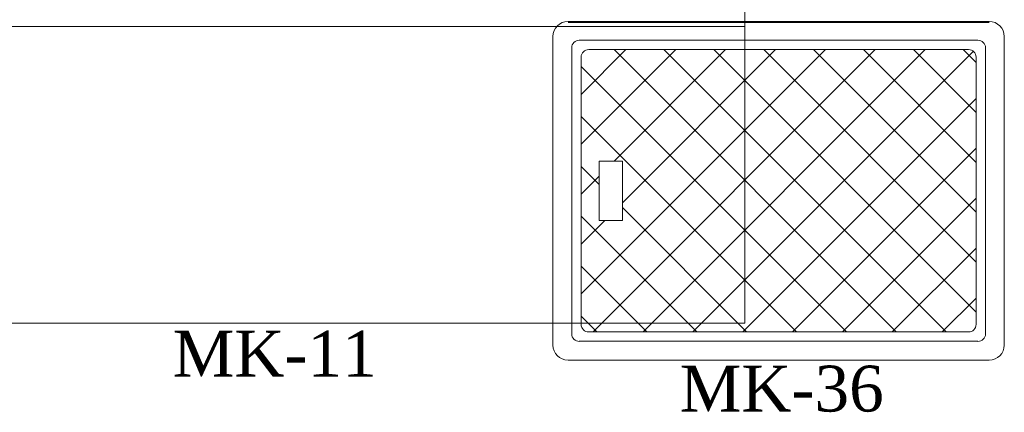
# Model space of a CAD drawing. Extents: x 3940905 to 4145695, y 925352 to 1109797.
# Tile 769 of 1056: x 4038302 to 4039632, y 1098863 to 1099393. Entities that reach past the tile are written whole.
import ezdxf

# ---------------------------------------------------------------- set-up
doc = ezdxf.new("R2010")
doc.units = 0
doc.header["$LTSCALE"] = 750
doc.header["$MEASUREMENT"] = 0
doc.linetypes.add('DASHED', pattern=[0.75, 0.5, -0.25])
doc.layers.add('CKD Equipments', color=252, linetype='CONTINUOUS', lineweight=0)
doc.layers.add('PDF_A - TEXT', color=7, linetype='CONTINUOUS')
doc.styles.add('CKD_Dimension Text', font='BOOKOS.TTF')

msp = doc.modelspace()

# ---------------------------------------------------------------- linework, layer by layer
at = {"layer": 'CKD Equipments', "linetype": 'DASHED', "ltscale": 25}
for p, q in [((4039281.6, 1098983.4, -7.6), (4039281.6, 1099425.6, -7.6)), ((4037194.2, 1098983.4, -7.6), (4039281.6, 1098983.4, -7.6))]:
    msp.add_line(p, q, dxfattribs=at)
at = {"layer": 'CKD Equipments', "color": 6}
for p, q in [((4039042.7, 1099390.6, -7.6), (4039131, 1099390.6, -7.6)), ((4039131, 1099388.9, -7.6), (4039042.7, 1099388.9, -7.6)), ((4039131, 1099390.6, -7.6), (4039611.6, 1099390.6, -7.6)), ((4039611.6, 1099388.9, -7.6), (4039131, 1099388.9, -7.6)), ((4039022.3, 1098953.7, -7.6), (4039022.3, 1099370.2, -7.6)), ((4039057.9, 1099365.2, -7.6), (4039131, 1099365.2, -7.6)), ((4039131, 1099365.2, -7.6), (4039596.4, 1099365.2, -7.6)), ((4039631.9, 1099370.2, -7.6), (4039631.9, 1098953.7, -7.6)), ((4039047.7, 1098968.9, -7.6), (4039047.7, 1099355, -7.6)), ((4039070.6, 1099352.5, -7.6), (4039583.7, 1099352.5, -7.6)), ((4039606.5, 1099355, -7.6), (4039606.5, 1098968.9, -7.6)), ((4039060.4, 1098981.6, -7.6), (4039060.4, 1099342.3, -7.6)), ((4039593.8, 1099342.3, -7.6), (4039593.8, 1098981.6, -7.6)), ((4039084.9, 1099202, -7.6), (4039116.2, 1099202, -7.6)), ((4039084.9, 1099202, -7.6), (4039084.9, 1099121.9, -7.6)), ((4039116.2, 1099202, -7.6), (4039116.2, 1099121.9, -7.6)), ((4039084.9, 1099121.9, -7.6), (4039116.2, 1099121.9, -7.6)), ((4039583.7, 1098971.5, -7.6), (4039070.6, 1098971.5, -7.6)), ((4039131, 1098958.8, -7.6), (4039057.9, 1098958.8, -7.6)), ((4039530.3, 1098958.8, -7.6), (4039123.9, 1098958.8, -7.6)), ((4039596.4, 1098958.8, -7.6), (4039131, 1098958.8, -7.6)), ((4039131, 1098933.4, -7.6), (4039042.7, 1098933.4, -7.6)), ((4039611.6, 1098933.4, -7.6), (4039131, 1098933.4, -7.6))]:
    msp.add_line(p, q, dxfattribs=at)
at = {"layer": 'CKD Equipments', "color": 252, "true_color": 0x989898}
msp.add_line((4039281.6, 1099383.9, -7.6), (4036398.3, 1099383.9, -7.6), dxfattribs=at)
at = {"layer": 'CKD Equipments', "linetype": 'Continuous'}
for p, q in [((4039060.4, 1099292.1, -7.6), (4039120.8, 1099352.5, -7.6)), ((4039060.4, 1099224.7, -7.6), (4039188.2, 1099352.5, -7.6)), ((4039060.4, 1099022.7, -7.6), (4039390.3, 1099352.5, -7.6)), ((4039076.6, 1098971.5, -7.6), (4039457.6, 1099352.5, -7.6)), ((4039105, 1099352.5, -7.6), (4039486, 1098971.5, -7.6)), ((4039105.1, 1099202, -7.6), (4039255.5, 1099352.5, -7.6)), ((4039116.2, 1099145.8, -7.6), (4039322.9, 1099352.5, -7.6)), ((4039144, 1098971.5, -7.6), (4039525, 1099352.5, -7.6)), ((4039172.3, 1099352.5, -7.6), (4039553.3, 1098971.5, -7.6)), ((4039211.3, 1098971.5, -7.6), (4039589.8, 1099349.9, -7.6)), ((4039239.7, 1099352.5, -7.6), (4039593.8, 1098998.3, -7.6)), ((4039307, 1099352.5, -7.6), (4039593.8, 1099065.6, -7.6)), ((4039374.4, 1099352.5, -7.6), (4039593.8, 1099133, -7.6)), ((4039441.7, 1099352.5, -7.6), (4039593.8, 1099200.3, -7.6)), ((4039509.1, 1099352.5, -7.6), (4039593.8, 1099267.7, -7.6)), ((4039576.4, 1099352.5, -7.6), (4039593.8, 1099335, -7.6)), ((4039060.4, 1099329.6, -7.6), (4039418.6, 1098971.5, -7.6)), ((4039278.7, 1098971.5, -7.6), (4039593.8, 1099286.7, -7.6)), ((4039060.4, 1099262.3, -7.6), (4039351.2, 1098971.5, -7.6)), ((4039346, 1098971.5, -7.6), (4039593.8, 1099219.3, -7.6)), ((4039060.4, 1099194.9, -7.6), (4039084.9, 1099170.4, -7.6)), ((4039060.4, 1099157.4, -7.6), (4039084.9, 1099181.8, -7.6)), ((4039413.4, 1098971.5, -7.6), (4039593.8, 1099151.9, -7.6)), ((4039116.2, 1099139.2, -7.6), (4039283.9, 1098971.5, -7.6)), ((4039060.4, 1099127.6, -7.6), (4039216.5, 1098971.5, -7.6)), ((4039060.4, 1099090, -7.6), (4039092.3, 1099121.9, -7.6)), ((4039480.7, 1098971.5, -7.6), (4039593.8, 1099084.6, -7.6)), ((4039060.4, 1099060.2, -7.6), (4039149.2, 1098971.5, -7.6)), ((4039548.1, 1098971.5, -7.6), (4039593.8, 1099017.2, -7.6)), ((4039060.4, 1098992.9, -7.6), (4039081.8, 1098971.5, -7.6))]:
    msp.add_line(p, q, dxfattribs=at)
at = {"layer": 'CKD Equipments', "color": 6}
for centre, radius, start, end in [((4039042.7, 1099370.2, -7.6), 20.3, 90, 180), ((4039611.6, 1099370.2, -7.6), 20.3, 0, 90), ((4039057.9, 1099355, -7.6), 10.2, 90, 180), ((4039596.4, 1099355, -7.6), 10.2, 0, 90), ((4039070.6, 1099342.3, -7.6), 10.2, 90, 180), ((4039583.7, 1099342.3, -7.6), 10.2, 0, 90), ((4039070.6, 1098981.6, -7.6), 10.2, 180, 270), ((4039583.7, 1098981.6, -7.6), 10.2, 270, 0), ((4039057.9, 1098968.9, -7.6), 10.2, 180, 270), ((4039596.4, 1098968.9, -7.6), 10.2, 270, 0), ((4039042.7, 1098953.7, -7.6), 20.3, 180, 270), ((4039611.6, 1098953.7, -7.6), 20.3, 270, 0)]:
    msp.add_arc(centre, radius, start, end, dxfattribs=at)

# ---------------------------------------------------------------- texts
at = {"layer": 'PDF_A - TEXT', "attachment_point": 1, "style": 'CKD_Dimension Text'}
for s, insert, char_height, width in [('MK-11', (4038508.9, 1098973.2, -7.6), 61.96, 1204.096), ('\\pxqc;MK-36', (4038977.2, 1098926, -7.6), 61.963, 708.395)]:
    msp.add_mtext(s, dxfattribs=dict(at, insert=insert, char_height=char_height, width=width))

doc.saveas('drawing.dxf')
